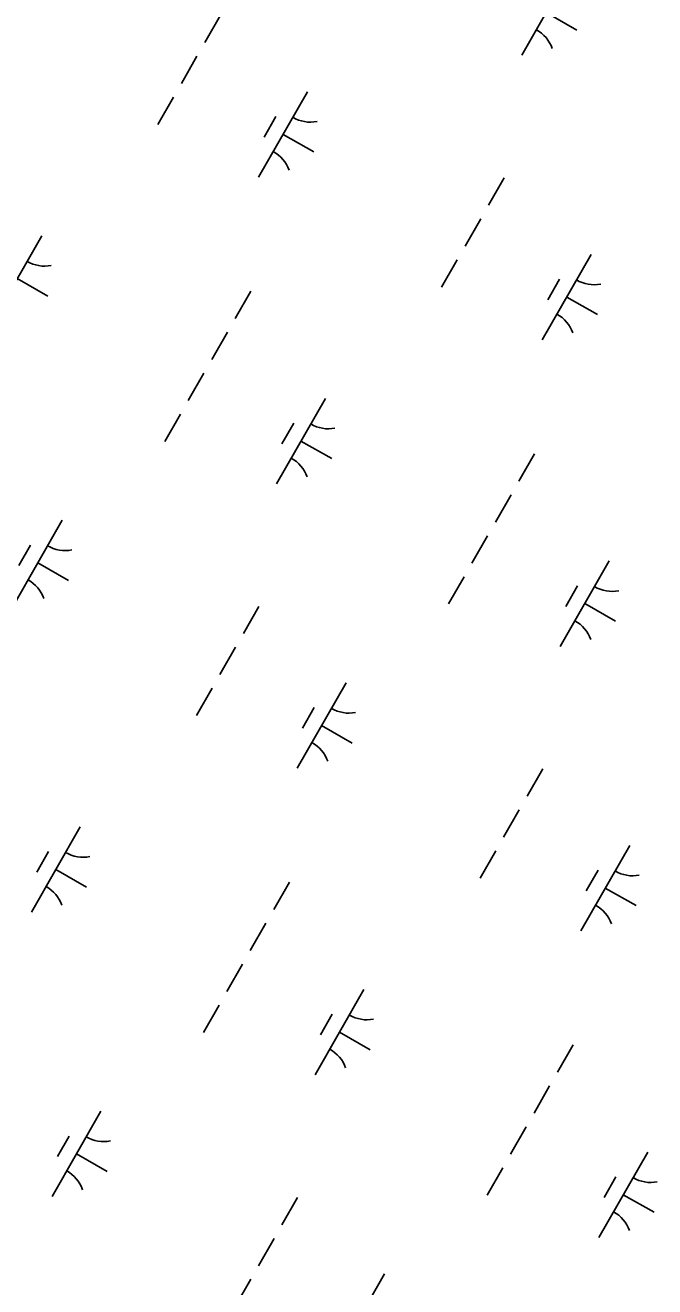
# Model space of a CAD drawing. Extents: x 3930721 to 3950824, y 220441 to 242861.
# Drawn here: x 3939555 to 3939875, y 233301 to 233943 of the extents above; entities that cross this region are included whole.
import ezdxf

# ---------------------------------------------------------------- set-up
doc = ezdxf.new("R2010")
doc.units = 0
doc.layers.add('V-WETL-SWMP', color=7, linetype='Continuous')

msp = doc.modelspace()

# ---------------------------------------------------------------- linework, layer by layer
at = {"layer": 'V-WETL-SWMP'}
for p, q in [((3939832.12, 233970.78), (3939807.27, 233927.39)), ((3939653.98, 233947.72), (3939646.03, 233933.84)), ((3939819.69, 233949.08), (3939835.31, 233940.14)), ((3939642.05, 233926.9), (3939634.1, 233913.01)), ((3939698.25, 233908.88), (3939673.4, 233865.5)), ((3939630.13, 233906.07), (3939622.18, 233892.19)), ((3939682.11, 233896.23), (3939676.15, 233885.82)), ((3939685.82, 233887.19), (3939701.44, 233878.25)), ((3939798.32, 233865.06), (3939790.37, 233851.17)), ((3939786.4, 233844.23), (3939778.44, 233830.35)), ((3939563.06, 233835.67), (3939538.21, 233792.29)), ((3939842.59, 233826.22), (3939817.74, 233782.83)), ((3939774.47, 233823.41), (3939766.52, 233809.52)), ((3939550.63, 233813.98), (3939566.25, 233805.03)), ((3939826.45, 233813.57), (3939820.49, 233803.15)), ((3939669.43, 233807.51), (3939661.47, 233793.62)), ((3939830.17, 233804.52), (3939845.79, 233795.58)), ((3939657.5, 233786.68), (3939649.55, 233772.8)), ((3939645.57, 233765.85), (3939637.62, 233751.97)), ((3939707.4, 233753.01), (3939682.55, 233709.62)), ((3939633.64, 233745.03), (3939625.69, 233731.14)), ((3939691.26, 233740.35), (3939685.3, 233729.94)), ((3939694.97, 233731.31), (3939710.59, 233722.37)), ((3939813.77, 233724.84), (3939805.82, 233710.96)), ((3939801.84, 233704.01), (3939793.89, 233690.13)), ((3939573.53, 233691.12), (3939548.68, 233647.73)), ((3939557.39, 233678.46), (3939551.43, 233668.05)), ((3939789.91, 233683.19), (3939781.96, 233669.3)), ((3939561.11, 233669.42), (3939576.73, 233660.48)), ((3939851.74, 233670.34), (3939826.89, 233626.95)), ((3939777.99, 233662.36), (3939770.03, 233648.48)), ((3939835.6, 233657.69), (3939829.64, 233647.28)), ((3939673.6, 233647.29), (3939665.65, 233633.41)), ((3939839.31, 233648.65), (3939854.93, 233639.7)), ((3939661.68, 233626.46), (3939653.73, 233612.58)), ((3939717.87, 233608.45), (3939693.02, 233565.06)), ((3939649.75, 233605.64), (3939641.8, 233591.75)), ((3939701.73, 233595.8), (3939695.77, 233585.38)), ((3939705.45, 233586.76), (3939721.07, 233577.81)), ((3939817.95, 233564.62), (3939809.99, 233550.74)), ((3939806.02, 233543.8), (3939798.07, 233529.91)), ((3939582.68, 233535.24), (3939557.83, 233491.85)), ((3939862.21, 233525.78), (3939837.36, 233482.4)), ((3939566.54, 233522.59), (3939560.58, 233512.17)), ((3939794.09, 233522.97), (3939786.14, 233509.09)), ((3939570.25, 233513.54), (3939585.87, 233504.6)), ((3939846.08, 233513.13), (3939840.11, 233502.72)), ((3939689.05, 233507.07), (3939681.1, 233493.19)), ((3939849.79, 233504.09), (3939865.41, 233495.14)), ((3939677.12, 233486.25), (3939669.17, 233472.36)), ((3939665.19, 233465.42), (3939657.24, 233451.54)), ((3939727.02, 233452.57), (3939702.17, 233409.18)), ((3939653.27, 233444.59), (3939645.31, 233430.71)), ((3939710.88, 233439.92), (3939704.92, 233429.51)), ((3939714.6, 233430.88), (3939730.22, 233421.93)), ((3939833.39, 233424.41), (3939825.44, 233410.52)), ((3939821.46, 233403.58), (3939813.51, 233389.7)), ((3939593.15, 233390.68), (3939568.3, 233347.29)), ((3939809.54, 233382.75), (3939801.58, 233368.87)), ((3939577.02, 233378.03), (3939571.05, 233367.62)), ((3939871.36, 233369.91), (3939846.51, 233326.52)), ((3939580.73, 233368.99), (3939596.35, 233360.04)), ((3939797.61, 233361.93), (3939789.66, 233348.04)), ((3939855.22, 233357.25), (3939849.26, 233346.84)), ((3939693.23, 233346.86), (3939685.28, 233332.97)), ((3939858.94, 233348.21), (3939874.56, 233339.27)), ((3939681.3, 233326.03), (3939673.35, 233312.14)), ((3939669.37, 233305.2), (3939661.42, 233291.32)), ((3939737.49, 233308.02), (3939712.65, 233264.63))]:
    msp.add_line(p, q, dxfattribs=at)
for centre, start, end in [((3939806.17, 233925), 19.42788, 60.97154), ((3939699.76, 233911.04), 239.42788, 280.97154), ((3939672.3, 233863.1), 19.42788, 60.97154), ((3939564.56, 233837.83), 239.42788, 280.97154), ((3939844.1, 233828.38), 239.42788, 280.97154), ((3939816.64, 233780.44), 19.42788, 60.97154), ((3939708.91, 233755.16), 239.42788, 280.97154), ((3939681.45, 233707.23), 19.42788, 60.97154), ((3939575.04, 233693.27), 239.42788, 280.97154), ((3939547.58, 233645.34), 19.42788, 60.97154), ((3939853.25, 233672.5), 239.42788, 280.97154), ((3939825.79, 233624.56), 19.42788, 60.97154), ((3939719.38, 233610.61), 239.42788, 280.97154), ((3939691.93, 233562.67), 19.42788, 60.97154), ((3939584.19, 233537.4), 239.42788, 280.97154), ((3939863.72, 233527.94), 239.42788, 280.97154), ((3939556.73, 233489.46), 19.42788, 60.97154), ((3939836.27, 233480), 19.42788, 60.97154), ((3939728.53, 233454.73), 239.42788, 280.97154), ((3939701.07, 233406.79), 19.42788, 60.97154), ((3939594.66, 233392.84), 239.42788, 280.97154), ((3939567.21, 233344.9), 19.42788, 60.97154), ((3939872.87, 233372.06), 239.42788, 280.97154), ((3939845.42, 233324.13), 19.42788, 60.97154)]:
    msp.add_arc(centre, 17.62, start, end, dxfattribs=at)

doc.saveas('drawing.dxf')
